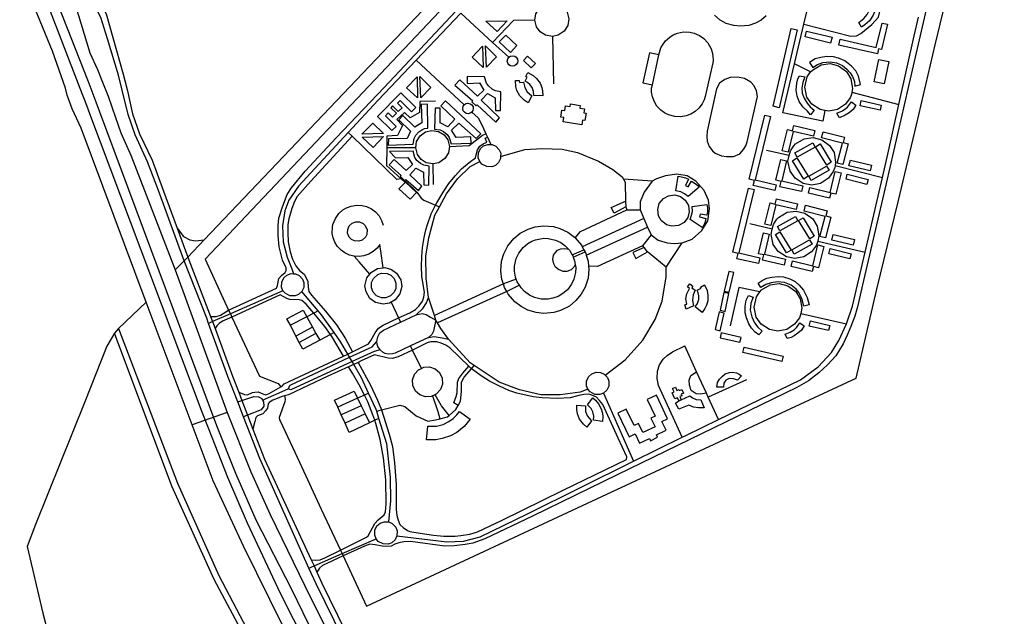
# Model space of a CAD drawing. Header units: millimetres. Extents: x 664923 to 767831, y 3118803 to 3207600.
# Tile 386 of 422: x 746028 to 748171, y 3145432 to 3146730. Entities that reach past the tile are written whole.
import ezdxf

# ---------------------------------------------------------------- set-up
doc = ezdxf.new("R2010")
doc.units = ezdxf.units.MM
for name, color, linetype in [('buildings', 5, 'Continuous'), ('parks', 8, 'Continuous'), ('roads_1', 1, 'Continuous'), ('roads_2', 2, 'Continuous'), ('roads_3', 3, 'Continuous')]:
    doc.layers.add(name, color=color, linetype=linetype)

msp = doc.modelspace()

# ---------------------------------------------------------------- linework, layer by layer
at = {"layer": 'buildings'}
for points in [[(747878.8, 3146804.14), (747885.59, 3146792.29), (747890.13, 3146779.09), (747891.71, 3146765.14), (747890.62, 3146752.12), (747885.35, 3146740.2), (747877.38, 3146727.57), (747867.63, 3146719.31), (747859.75, 3146714.05), (747853.87, 3146724.45), (747864.87, 3146732.5), (747872.52, 3146741.44), (747877.2, 3146751.82), (747878.79, 3146763.51), (747877.55, 3146776.52), (747873.88, 3146786.78), (747868.9, 3146796.01), (747878.8, 3146804.14)], [(747089.39, 3146728.05), (747067.12, 3146704.42), (747043, 3146726.91), (747089.39, 3146728.05)], [(747813.34, 3146687.54), (747892.24, 3146669.39), (747904.7, 3146722.88), (747916.64, 3146720.12), (747903.82, 3146665.05), (747897.13, 3146666.6), (747894.59, 3146655.64), (747810.42, 3146675.02), (747813.34, 3146687.54)], [(747667.7, 3146541.7), (747706.76, 3146711.41), (747720.08, 3146708.37), (747681.02, 3146538.66), (747667.7, 3146541.7)], [(747740.41, 3146705.37), (747795.91, 3146692.17), (747792.84, 3146679.41), (747737.34, 3146692.61), (747740.41, 3146705.37)], [(747036.69, 3146626.49), (747012.95, 3146648.66), (747035.58, 3146672.63), (747036.69, 3146626.49)], [(747043.88, 3146626.59), (747041.96, 3146673.09), (747065.84, 3146649.37), (747043.88, 3146626.59)], [(747398.78, 3146658.3), (747384.52, 3146593.1), (747405.02, 3146588.67), (747419.28, 3146653.87), (747398.78, 3146658.3)], [(747753.97, 3146626.03), (747763.95, 3146632.49), (747775.62, 3146636.96), (747792.14, 3146638.53), (747805.45, 3146636.63), (747818.44, 3146630.23), (747828.45, 3146622.56), (747835.46, 3146614.27), (747840.27, 3146606.61), (747844.61, 3146595.54), (747845.5, 3146585.77), (747857.61, 3146589.15), (747853.53, 3146607.3), (747847.96, 3146618.74), (747838.03, 3146629.01), (747824.11, 3146640.42), (747809.75, 3146646.65), (747798.88, 3146649.42), (747784.77, 3146650.48), (747771.29, 3146648.16), (747759.18, 3146644.91), (747747.16, 3146637.31), (747753.97, 3146626.03)], [(747898.06, 3146643.75), (747919.61, 3146639.19), (747909.25, 3146590.78), (747887.7, 3146595.34), (747898.06, 3146643.75)], [(747146.88, 3146565.19), (747146.27, 3146574.03), (747143.15, 3146582.92), (747138.3, 3146589.38), (747133.4, 3146593.64), (747128.11, 3146596.35), (747132.64, 3146605.29), (747129.88, 3146606.7), (747134.1, 3146615.64), (747145.64, 3146609.12), (747153.22, 3146602.09), (747160.55, 3146591.93), (747164.19, 3146582.95), (747165.82, 3146575.27), (747166.46, 3146564.87), (747146.88, 3146565.19)], [(746894.02, 3146559.98), (746870.29, 3146582.15), (746892.92, 3146606.12), (746894.02, 3146559.98)], [(746901.22, 3146560.08), (746899.28, 3146606.58), (746923.17, 3146582.86), (746901.22, 3146560.08)], [(746975.22, 3146587.93), (747014.16, 3146553.38), (747012.27, 3146551.72), (747021.79, 3146542.64), (747024.12, 3146544.89), (747064.45, 3146507.22), (747072.1, 3146516.67), (747032.78, 3146555.1), (747046.25, 3146569.52), (747063.17, 3146560.45), (747063.75, 3146532.77), (747074.41, 3146532.39), (747075.47, 3146573.51), (747063.44, 3146575.47), (747056.11, 3146579.29), (747048.57, 3146586.06), (747044.28, 3146592.45), (747040, 3146606.06), (747001.81, 3146606.58), (747002.11, 3146591.57), (747028.89, 3146592.56), (747038.54, 3146577.01), (747024.89, 3146564.06), (746986.38, 3146599.21), (746975.22, 3146587.93)], [(747134.43, 3146549.51), (747126.26, 3146554.76), (747116.31, 3146564.65), (747110.32, 3146575.87), (747108.05, 3146584.48), (747107.13, 3146598), (747115.52, 3146597.96), (747115.6, 3146593.9), (747124.49, 3146594.3), (747127.24, 3146583), (747132.88, 3146573.43), (747136.95, 3146569.36), (747142.8, 3146564.69), (747134.43, 3146549.51)], [(747749.17, 3146523.54), (747742.51, 3146530.93), (747732.27, 3146540.47), (747724.3, 3146552.04), (747720.07, 3146563.79), (747718.14, 3146577.02), (747719.21, 3146591.91), (747721.37, 3146601.38), (747724.78, 3146608.32), (747736.71, 3146605.6), (747732.59, 3146593.4), (747730.04, 3146581.93), (747730.81, 3146570.57), (747734.93, 3146559.51), (747742.16, 3146548.61), (747748.07, 3146540.54), (747756.85, 3146533.08), (747749.17, 3146523.54)], [(746838.45, 3146488.83), (746806.84, 3146519.76), (746857.49, 3146570.97), (746890.1, 3146539.05), (746881.13, 3146529.97), (746856.09, 3146554.47), (746850.24, 3146548.54), (746860.43, 3146538.58), (746852.27, 3146530.33), (746839.64, 3146542.7), (746835.73, 3146538.76), (746848.19, 3146526.57), (746839.69, 3146517.97), (746830.14, 3146527.33), (746824.09, 3146521.22), (746847.66, 3146498.15), (746838.45, 3146488.83)], [(747031.98, 3146481.54), (746954.75, 3146553.66), (746944.51, 3146542.91), (746975.19, 3146513.6), (746960.3, 3146496.81), (746943.19, 3146505.54), (746943.12, 3146537.78), (746932.46, 3146537.92), (746931.15, 3146492.21), (746943.22, 3146490.5), (746950.63, 3146486.83), (746958.32, 3146480.22), (746962.73, 3146473.92), (746967.29, 3146460.4), (747010.87, 3146461.56), (747010.29, 3146475.56), (746978.12, 3146474.11), (746968.15, 3146489.47), (746983.77, 3146505.24), (747021.98, 3146471.96), (747031.98, 3146481.54)], [(747806.66, 3146526.57), (747818.46, 3146531.72), (747829.51, 3146539.57), (747838.14, 3146551.73), (747847.6, 3146544.57), (747841.92, 3146534.93), (747833.18, 3146527.8), (747824.81, 3146522.46), (747811.94, 3146516.74), (747806.66, 3146526.57)], [(747859.59, 3146554.18), (747903.13, 3146544.3), (747900.55, 3146533.06), (747857.01, 3146542.94), (747859.59, 3146554.18)], [(746862.09, 3146521.91), (746853.1, 3146512.31), (746878.98, 3146487.75), (746871.57, 3146471.4), (746830.58, 3146470.74), (746829.98, 3146456.88), (746884.88, 3146459.35), (746886.68, 3146471.35), (746890.42, 3146478.69), (746897.11, 3146486.3), (746903.48, 3146490.64), (746909.09, 3146493.18), (746916.67, 3146494.21), (746915.89, 3146546.19), (746902.16, 3146545.85), (746903.38, 3146505.97), (746887.88, 3146496.14), (746862.09, 3146521.91)], [(747211.02, 3146507.8), (747212.45, 3146517.03), (747205.52, 3146518.09), (747207.87, 3146533.34), (747214.28, 3146532.36), (747215.92, 3146542.98), (747226.29, 3146541.4), (747227.15, 3146546.93), (747247.9, 3146543.76), (747246.97, 3146537.8), (747257.35, 3146536.21), (747256.04, 3146527.72), (747260.65, 3146527.02), (747258.15, 3146510.85), (747253.21, 3146511.6), (747251.67, 3146501.59), (747211.02, 3146507.8)], [(747671.32, 3146358.33), (747624.44, 3146369.13), (747627.07, 3146380.43), (747615.89, 3146383), (747649.64, 3146522.62), (747661.95, 3146519.79), (747628.57, 3146381.72), (747674.31, 3146371.18), (747671.32, 3146358.33)], [(746819.85, 3146482.91), (746773.11, 3146480.94), (746796.94, 3146504.72), (746819.85, 3146482.91)], [(747687.57, 3146444.9), (747698.88, 3146491.43), (747710.21, 3146488.71), (747712.91, 3146499.81), (747758.45, 3146488.87), (747755.48, 3146476.64), (747711.49, 3146487.22), (747700.46, 3146441.81), (747687.57, 3146444.9)], [(747776.3, 3146486.16), (747822.93, 3146474.34), (747820.05, 3146463.09), (747831.16, 3146460.27), (747819.58, 3146415.11), (747807.32, 3146418.21), (747818.52, 3146461.85), (747773.02, 3146473.39), (747776.3, 3146486.16)], [(746819.96, 3146475.74), (746797.68, 3146452.12), (746773.58, 3146474.6), (746819.96, 3146475.74)], [(746832.15, 3146414.43), (746858.39, 3146391.26), (746856.5, 3146389.6), (746866.01, 3146380.52), (746868.34, 3146382.79), (746895.95, 3146358.17), (746903.59, 3146367.61), (746877.01, 3146392.98), (746890.48, 3146407.4), (746907.39, 3146398.33), (746907.97, 3146370.66), (746918.65, 3146370.29), (746919.71, 3146411.4), (746907.67, 3146413.36), (746900.34, 3146417.18), (746892.8, 3146423.95), (746888.52, 3146430.34), (746884.23, 3146443.94), (746832.86, 3146443.46), (746846.34, 3146429.46), (746873.11, 3146430.46), (746882.77, 3146414.9), (746869.12, 3146401.94), (746843.3, 3146425.71), (746832.15, 3146414.43)], [(747714.8, 3146440.39), (747753.85, 3146462.22), (747759, 3146453.12), (747719.95, 3146431.29), (747714.8, 3146440.39)], [(747769.99, 3146459.72), (747794.37, 3146419.91), (747784.59, 3146413.98), (747760.22, 3146453.79), (747769.99, 3146459.72)], [(747729.41, 3146356.04), (747682.53, 3146366.84), (747685.16, 3146378.14), (747673.98, 3146380.71), (747684.56, 3146426.12), (747696.87, 3146423.28), (747686.66, 3146379.42), (747732.4, 3146368.88), (747729.41, 3146356.04)], [(747719.61, 3146429.26), (747743.98, 3146389.45), (747734.2, 3146383.54), (747709.83, 3146423.33), (747719.61, 3146429.26)], [(747835.76, 3146424.86), (747881.61, 3146413.99), (747878.65, 3146401.68), (747832.8, 3146412.56), (747835.76, 3146424.86)], [(747745.48, 3146389.39), (747784.2, 3146411.81), (747789.47, 3146402.8), (747750.76, 3146380.37), (747745.48, 3146389.39)], [(747456.27, 3146357.84), (747460.94, 3146389.45), (747468.36, 3146388.43), (747477, 3146385.96), (747483.28, 3146383), (747477.05, 3146369.76), (747482.6, 3146366.5), (747490.18, 3146379.02), (747497.98, 3146373.88), (747503.7, 3146369.29), (747506.59, 3146365.67), (747482.74, 3146345.59), (747474.62, 3146351.16), (747467.28, 3146355.27), (747456.27, 3146357.84)], [(747815.87, 3146396.72), (747804.51, 3146350.2), (747793.18, 3146352.93), (747790.47, 3146341.84), (747744.95, 3146352.84), (747747.93, 3146365.05), (747791.91, 3146354.43), (747803, 3146399.83), (747815.87, 3146396.72)], [(747829.07, 3146394.03), (747874.54, 3146382.8), (747871.78, 3146371.74), (747826.3, 3146382.98), (747829.07, 3146394.03)], [(747635.75, 3146199.34), (747588.87, 3146210.13), (747591.5, 3146221.44), (747580.32, 3146224.01), (747614.06, 3146363.64), (747626.38, 3146360.79), (747592.99, 3146222.72), (747638.73, 3146212.19), (747635.75, 3146199.34)], [(747483.57, 3146325.93), (747485.31, 3146312.03), (747481.91, 3146299.75), (747473.88, 3146289.22), (747462.13, 3146282.4), (747447.39, 3146280.74), (747435.81, 3146284.04), (747423.94, 3146293.56), (747418.37, 3146303.73), (747416.58, 3146316.94), (747420.03, 3146329.91), (747429.17, 3146341.36), (747439.83, 3146347.26), (747453.58, 3146349.01), (747466.14, 3146345.6), (747476.7, 3146337.62), (747483.57, 3146325.93)], [(747649.68, 3146285.18), (747660.98, 3146331.72), (747672.31, 3146329), (747675.01, 3146340.09), (747720.55, 3146329.16), (747717.59, 3146316.93), (747673.59, 3146327.49), (747662.57, 3146282.09), (747649.68, 3146285.18)], [(747491.83, 3146323.94), (747523.67, 3146328.2), (747524.73, 3146320.83), (747524.72, 3146311.88), (747523.6, 3146305.06), (747509.08, 3146307.37), (747507.46, 3146301.16), (747521.65, 3146297.37), (747518.84, 3146288.48), (747515.98, 3146281.75), (747513.28, 3146277.99), (747487.29, 3146295.25), (747490.44, 3146304.54), (747492.39, 3146312.7), (747491.83, 3146323.94)], [(747738.4, 3146326.44), (747785.03, 3146314.61), (747782.15, 3146303.37), (747793.27, 3146300.55), (747781.69, 3146255.38), (747769.44, 3146258.5), (747780.63, 3146302.12), (747735.13, 3146313.66), (747738.4, 3146326.44)], [(747677.55, 3146279.97), (747716.61, 3146301.8), (747721.74, 3146292.7), (747682.69, 3146270.88), (747677.55, 3146279.97)], [(747732.74, 3146299.3), (747757.12, 3146259.49), (747747.34, 3146253.56), (747722.96, 3146293.37), (747732.74, 3146299.3)], [(746784.2, 3146272.88), (746783.58, 3146263.08), (746780.56, 3146256.96), (746773.53, 3146250.68), (746766.67, 3146248.28), (746756.82, 3146248.89), (746750.68, 3146251.89), (746745.51, 3146257.08), (746741.94, 3146265.7), (746742.17, 3146274), (746745.59, 3146281.61), (746751.67, 3146287.34), (746759.48, 3146290.31), (746767.72, 3146290.11), (746775.46, 3146286.69), (746779.86, 3146282.54), (746784.2, 3146272.88)], [(747691.51, 3146196.31), (747644.63, 3146207.11), (747647.27, 3146218.41), (747636.09, 3146220.98), (747646.66, 3146266.39), (747658.98, 3146263.56), (747648.76, 3146219.7), (747694.51, 3146209.16), (747691.51, 3146196.31)], [(747682.36, 3146268.85), (747706.73, 3146229.04), (747696.95, 3146223.12), (747672.58, 3146262.92), (747682.36, 3146268.85)], [(747708.13, 3146229.31), (747747.18, 3146251.14), (747752.33, 3146242.03), (747713.27, 3146220.21), (747708.13, 3146229.31)], [(747798.71, 3146262.87), (747844.55, 3146251.99), (747841.6, 3146239.68), (747795.75, 3146250.55), (747798.71, 3146262.87)], [(747777.98, 3146237), (747766.62, 3146190.47), (747755.29, 3146193.22), (747752.59, 3146182.11), (747707.05, 3146193.11), (747710.04, 3146205.33), (747754.02, 3146194.71), (747765.1, 3146240.11), (747777.98, 3146237)], [(747792.01, 3146232.03), (747837.48, 3146220.79), (747834.73, 3146209.73), (747789.26, 3146220.98), (747792.01, 3146232.03)], [(746847.12, 3146156.64), (746846.69, 3146144.85), (746842.79, 3146136.41), (746835.35, 3146129.16), (746825.35, 3146125.16), (746815.86, 3146125.09), (746805.03, 3146129.47), (746797.45, 3146137.31), (746793.72, 3146146.82), (746794.04, 3146158.09), (746798.06, 3146167.03), (746807.35, 3146175.4), (746815.5, 3146178.29), (746827.78, 3146177.74), (746835.82, 3146173.98), (746842.88, 3146166.92), (746847.12, 3146156.64)], [(747572.05, 3146137.11), (747582.03, 3146179.81), (747571.26, 3146182.3), (747561.28, 3146139.6), (747572.05, 3146137.11)], [(747717.83, 3146143.99), (747706.69, 3146152.71), (747692.85, 3146158.49), (747677.39, 3146159.65), (747663.22, 3146157.89), (747651.76, 3146153.67), (747640.91, 3146147.14), (747635.39, 3146157.07), (747643.55, 3146162.67), (747653.74, 3146167.41), (747664.95, 3146170.28), (747678.68, 3146171.04), (747690.35, 3146170.53), (747703.91, 3146166.23), (747715.58, 3146160.36), (747724.47, 3146152.71), (747733.95, 3146142.01), (747741.67, 3146125.71), (747746.25, 3146109.61), (747734.28, 3146106.51), (747730.1, 3146123.29), (747723.94, 3146136.22), (747717.83, 3146143.99)], [(747478.68, 3146100.3), (747475.39, 3146109.4), (747479.88, 3146110.97), (747478.03, 3146123.11), (747479.85, 3146133.53), (747485.99, 3146145.61), (747481.67, 3146148.73), (747486.61, 3146155.31), (747493.23, 3146150.23), (747490.82, 3146146.95), (747498.13, 3146141.89), (747493.42, 3146131.26), (747492.05, 3146120.24), (747492.79, 3146114.55), (747494.59, 3146107.3), (747478.68, 3146100.3)], [(747498.13, 3146105.23), (747503.05, 3146112.62), (747506, 3146121.57), (747506.1, 3146129.63), (747504.81, 3146135.99), (747502.25, 3146141.34), (747511.32, 3146145.71), (747509.99, 3146148.48), (747518.78, 3146153.04), (747523.97, 3146140.88), (747525.7, 3146130.72), (747525.33, 3146118.21), (747522.73, 3146108.88), (747519.34, 3146101.8), (747513.49, 3146093.15), (747498.13, 3146105.23)], [(747563.23, 3146095.57), (747571.52, 3146134.42), (747560.77, 3146136.9), (747552.48, 3146098.06), (747563.23, 3146095.57)], [(747636.29, 3146044.31), (747628.49, 3146050.4), (747620.94, 3146058.68), (747614.85, 3146068.48), (747610.06, 3146081.31), (747607.09, 3146092.54), (747607.2, 3146106.69), (747609.4, 3146119.53), (747614.1, 3146130.25), (747624.43, 3146126.52), (747619.38, 3146113.35), (747617.92, 3146098.48), (747621.37, 3146083.45), (747627.26, 3146070.51), (747634.71, 3146060.87), (747644.19, 3146052.5), (747636.29, 3146044.31)], [(747552.23, 3146053.29), (747561.34, 3146091.75), (747550.59, 3146094.24), (747541.47, 3146055.78), (747552.23, 3146053.29)], [(747693.94, 3146045.65), (747704.51, 3146049.95), (747713.29, 3146055.32), (747719.6, 3146061.03), (747725.97, 3146070.28), (747735.27, 3146063.81), (747729.57, 3146054.97), (747721.79, 3146047.88), (747713.84, 3146042.12), (747706.71, 3146038.88), (747698.51, 3146036.22), (747693.94, 3146045.65)], [(747748.94, 3146074.83), (747791.11, 3146065.08), (747788.49, 3146053.85), (747746.31, 3146063.6), (747748.94, 3146074.83)], [(747597.9, 3146038.85), (747554.96, 3146048.67), (747552.48, 3146037.96), (747595.42, 3146028.15), (747597.9, 3146038.85)], [(747604.5, 3146017.55), (747689.52, 3145997.91), (747686.82, 3145986.35), (747601.8, 3146005.99), (747604.5, 3146017.55)], [(747545.23, 3145930.33), (747546.85, 3145940.65), (747550.85, 3145948.16), (747557.29, 3145954.63), (747563.57, 3145959.48), (747572.61, 3145962.17), (747578.4, 3145962.97), (747587.71, 3145962.01), (747593.76, 3145959.06), (747599.26, 3145955.14), (747589.98, 3145945.61), (747581.88, 3145949), (747572.01, 3145949.27), (747564.64, 3145945.75), (747560.33, 3145939.31), (747559.54, 3145930.92), (747545.23, 3145930.33)], [(747462.9, 3145900.52), (747459.75, 3145907.63), (747453.98, 3145905.09), (747448.05, 3145918.44), (747452.46, 3145920.37), (747449.14, 3145927.87), (747455.01, 3145930.45), (747458.28, 3145923.08), (747463.41, 3145925.33), (747464.19, 3145923.57), (747468.94, 3145925.65), (747472.52, 3145917.57), (747467.73, 3145915.47), (747469.26, 3145912.04), (747464.74, 3145910.05), (747467.98, 3145902.75), (747462.9, 3145900.52)], [(747330.04, 3145874.31), (747354.46, 3145822.7), (747367.64, 3145828.87), (747377.19, 3145808.68), (747398.5, 3145818.66), (747400.67, 3145814.1), (747416.35, 3145821.44), (747413.67, 3145827.1), (747434.72, 3145836.96), (747425.65, 3145856.13), (747437.96, 3145861.89), (747413.82, 3145912.91), (747393.71, 3145903.49), (747410.75, 3145867.48), (747401.88, 3145863.32), (747410.84, 3145844.37), (747384.08, 3145831.83), (747374.79, 3145851.46), (747365.33, 3145847.02), (747348.36, 3145882.89), (747330.04, 3145874.31)], [(747467.98, 3145902.75), (747486.49, 3145911.66), (747492.1, 3145907.38), (747500.33, 3145903.85), (747510.34, 3145903.05), (747518.07, 3145885.38), (747505.7, 3145885.64), (747494.64, 3145886.98), (747484.02, 3145891.73), (747462.91, 3145882.39), (747455.01, 3145895.83), (747462.9, 3145900.52), (747467.98, 3145902.75)], [(747262.39, 3145843.57), (747254.98, 3145849.83), (747246.41, 3145860.93), (747241.94, 3145872.83), (747240.8, 3145881.66), (747240.8, 3145891.61), (747259.31, 3145889.85), (747259.64, 3145877.7), (747263.98, 3145867.49), (747267.48, 3145862.92), (747272.68, 3145857.53), (747262.39, 3145843.57)], [(747276.86, 3145858.76), (747277.42, 3145867.6), (747275.49, 3145876.82), (747271.53, 3145883.85), (747267.22, 3145888.72), (747263.53, 3145892.11), (747275.19, 3145907.35), (747281.37, 3145902.47), (747287.97, 3145894.52), (747293.92, 3145883.5), (747296.35, 3145874.12), (747296.96, 3145866.3), (747296.23, 3145855.91), (747276.86, 3145858.76)], [(746916.27, 3145845.45), (746935.13, 3145845.84), (746949.69, 3145849.55), (746962.14, 3145856.08), (746971.31, 3145862.39), (746979.36, 3145870.18), (746985.49, 3145877.66), (747008.95, 3145860.99), (746995.48, 3145844.65), (746979.33, 3145832.21), (746966.08, 3145824.85), (746947.88, 3145818.63), (746933.98, 3145816.15), (746913.73, 3145816.27), (746916.27, 3145845.45)]]:
    msp.add_lwpolyline(points, close=True, dxfattribs=at)
at = {"layer": 'parks'}
msp.add_lwpolyline([(747652.93, 3146738.56), (747641.39, 3146729.24), (747629.35, 3146722.64), (747615.06, 3146717.9), (747596.09, 3146715.87), (747582, 3146717.3), (747565.86, 3146722.21), (747552.63, 3146729.36), (747540, 3146739.85)], dxfattribs=at)
for points in [[(747442.68, 3146692.33), (747450.6, 3146697.24), (747459.99, 3146701.11), (747472.9, 3146703.65), (747486.81, 3146703.19), (747495.78, 3146701.12), (747507.22, 3146696.16), (747517.34, 3146688.94), (747525.64, 3146679.9), (747532.89, 3146667), (747535.39, 3146659.41), (747536.85, 3146651.46), (747537.13, 3146641.44), (747536.58, 3146636.18), (747520.11, 3146563.32), (747517.71, 3146555.91), (747513.46, 3146547.34), (747506.28, 3146537.78), (747498, 3146530.33), (747488.92, 3146524.78), (747478.7, 3146520.86), (747467.18, 3146518.81), (747454.02, 3146519.25), (747440.12, 3146523.01), (747431.24, 3146527.52), (747423.51, 3146533.21), (747414.96, 3146542.4), (747409.55, 3146551.14), (747405.28, 3146562.25), (747403.45, 3146572.53), (747403.31, 3146580.93), (747405.02, 3146588.67), (747419.28, 3146653.87), (747420.28, 3146658.94), (747423.66, 3146668.77), (747426.92, 3146675.04), (747433.94, 3146684.47), (747442.68, 3146692.33)], [(747085.99, 3146696.64), (747110.11, 3146673.92), (747096.06, 3146659.14), (747071.93, 3146681.88), (747085.99, 3146696.64)], [(747124.42, 3146641.67), (747133.58, 3146651.21), (747150.45, 3146635.19), (747141.29, 3146625.65), (747124.42, 3146641.67)], [(747524.39, 3146487.57), (747523.47, 3146476.19), (747524.08, 3146465.62), (747528.57, 3146454.17), (747535.73, 3146444.69), (747541.84, 3146439.43), (747555.11, 3146434.32), (747566.37, 3146432.25), (747581.64, 3146432.57), (747595.45, 3146438.64), (747603.38, 3146447.84), (747608.62, 3146456.04), (747611.55, 3146464.18), (747633.65, 3146563.37), (747631.46, 3146575.26), (747626.39, 3146586.12), (747619.45, 3146594.45), (747605.16, 3146602.61), (747590.02, 3146604.79), (747574.56, 3146604.08), (747562.46, 3146599.79), (747551.01, 3146592.43), (747544.9, 3146579.59), (747524.39, 3146487.57)], [(746867.68, 3146376.82), (746891.8, 3146354.09), (746877.75, 3146339.33), (746853.62, 3146362.05), (746867.68, 3146376.82)]]:
    msp.add_lwpolyline(points, close=True, dxfattribs=at)
at = {"layer": 'roads_1'}
for points in [[(746160.43, 3146580.17), (746054.44, 3146856.27), (745991.74, 3146992.45), (745819.62, 3147325.85), (745712.04, 3147522.28), (745645.74, 3147647.52)], [(745661.33, 3147657.45), (745834.08, 3147335.05), (745953.81, 3147113.91), (746051.15, 3146916.97), (746175.72, 3146599.58), (746180.78, 3146586.2)], [(746174.29, 3146543.43), (746160.43, 3146580.17)], [(746180.78, 3146586.2), (746193.99, 3146551.18)], [(746193.99, 3146551.18), (746201.31, 3146531.8), (746442.91, 3145884.36)], [(746425.48, 3145876.44), (746180.9, 3146525.25), (746174.29, 3146543.43)], [(746439.19, 3145841.55), (746425.48, 3145876.44)], [(746442.91, 3145884.36), (746456.73, 3145847.36)], [(746456.73, 3145847.36), (746498.01, 3145743.28), (746542.6, 3145641.54), (746619.83, 3145490.99), (746782.61, 3145156.68), (747349.3, 3144030.69), (747474.36, 3143778.94)], [(747456.11, 3143769.18), (747330.92, 3144011.7), (746764.71, 3145147.62), (746595.61, 3145481.66), (746524.37, 3145634.53), (746481.4, 3145734.15), (746439.19, 3145841.55)]]:
    msp.add_lwpolyline(points, dxfattribs=at)
at = {"layer": 'roads_2'}
for points in [[(744427.84, 3149779.17), (744550.52, 3149593.77), (744635.41, 3149472.8), (744773.49, 3149287.73), (744916.39, 3149090.56), (744956.56, 3149030.37), (745046.69, 3148876.03), (745181.01, 3148628.14), (745458.94, 3148112.37), (745688.8, 3147679.49), (745756.35, 3147552.29), (745846.67, 3147381.17), (745943.06, 3147199.18), (746083.34, 3146924.67), (746148.87, 3146763.09), (746180.75, 3146658.31), (746198.07, 3146621.52), (746209, 3146594.52)], [(746132.13, 3146566), (746128.07, 3146581.54), (746099.58, 3146661.7), (746003.8, 3146895.46), (745930.18, 3147053.28), (745847.52, 3147210.47), (745775.19, 3147342.14), (745675.62, 3147524.03), (745616.06, 3147639.34), (745383.64, 3148072.56), (745105.94, 3148592.57), (744949.21, 3148881.14), (744876.61, 3149001.66), (744827.37, 3149077.01), (744732.89, 3149204.06), (744567.05, 3149425.86), (744465.52, 3149555.55), (744425.82, 3149610.86), (744392.99, 3149638.78), (744361.54, 3149651.36), (744331.42, 3149658.29)], [(746243.48, 3146609.51), (746219.73, 3146688.3), (746205.02, 3146734.77), (746199.51, 3146746.23), (746120.86, 3146910.25), (746061.9, 3147038.31), (745919.51, 3147309.42), (745713.3, 3147692.98), (745659.42, 3147791.97), (745499.34, 3148093.28), (745120.7, 3148813.26), (744840.17, 3149327.78), (744829.64, 3149343.98), (744821.88, 3149354.17), (744808.27, 3149365.35)], [(744836.38, 3149376.04), (744836.59, 3149360.96), (744840.76, 3149348.87), (744849.23, 3149333.8), (745127.2, 3148816.15), (745507.65, 3148098.01), (745670.98, 3147796.96), (745699.61, 3147743.27), (745720.23, 3147704.58), (745726.76, 3147692.34), (745745.04, 3147658.06), (745928.7, 3147313.57), (746069.57, 3147042.68), (746128.51, 3146913.02), (746150.45, 3146870.66), (746210.16, 3146755.33), (746216.75, 3146742.62), (746230.8, 3146691.38), (746253.41, 3146611.32)], [(746366.78, 3146185.55), (746386.38, 3146205.56), (746394.02, 3146213.77), (746429.66, 3146251.25), (746976.44, 3146826.37), (747071.76, 3146926.31), (747429.21, 3147325.13), (747729.14, 3147659.8), (747905.41, 3147852.72), (748013.75, 3147971.3), (748032.42, 3147982.86), (748068.83, 3147992.73), (748092.66, 3147990.56), (748109.09, 3147988.58), (748174.06, 3147960.57)], [(746209, 3146594.52), (746221.14, 3146563.78)], [(746251.38, 3146576.7), (746243.48, 3146609.51)], [(746253.41, 3146611.32), (746262.14, 3146578.12)], [(747604.33, 3143609.1), (747003.43, 3144823.05), (746809.74, 3145225.08), (746673.27, 3145502.34), (746657.83, 3145536.88), (746551.07, 3145775.64), (746515.64, 3145866.32), (746503.07, 3145898.51), (746481.4, 3145953.96), (746439.62, 3146068.98), (746435.4, 3146080.61), (746386.38, 3146205.56), (746330.49, 3146358.36), (746306.42, 3146420.66), (746279.96, 3146479.45), (746264.49, 3146524.27), (746251.38, 3146576.7)], [(746262.14, 3146578.12), (746274.26, 3146525.37), (746289.38, 3146481.8), (746316.4, 3146424.72), (746341.74, 3146356.9), (746371.15, 3146276.35), (746394.02, 3146213.77), (746443.33, 3146084.47), (746447.93, 3146073.32), (746453.57, 3146057.99), (746491.52, 3145954.62), (746504.96, 3145919.71), (746511.86, 3145901.78), (746524.23, 3145869.66), (746535.9, 3145839.34), (746561.19, 3145773.69), (746662.9, 3145554.49), (746668.85, 3145541.68), (746675.03, 3145528.36), (746686.14, 3145504.41), (746821.15, 3145227.24), (747017.41, 3144826.84), (747525.92, 3143797.19)], [(746142.91, 3146536.35), (746132.13, 3146566)], [(746221.14, 3146563.78), (746237.11, 3146517.74), (746248.34, 3146484.31), (746270.35, 3146435.26), (746366.78, 3146185.55), (746480.16, 3145875.16), (746531.44, 3145746.22), (746573.56, 3145653.63), (746648.72, 3145498.54), (746813.14, 3145168.31), (747019.74, 3144754.55), (747185.82, 3144423.88), (747324.88, 3144143.89), (747433.92, 3143927.64), (747504.28, 3143786.42)], [(747078.58, 3144452.19), (746931.12, 3144747.16), (746791.88, 3145022.38), (746686.87, 3145240.01), (746572.77, 3145468.34), (746515.23, 3145584.48), (746449.59, 3145726.83), (746403.94, 3145848.65), (746304, 3146115.34), (746162.01, 3146494.26), (746142.91, 3146536.35)], [(746371.15, 3146276.35), (746385.06, 3146258.75), (746398.36, 3146251.13), (746411.36, 3146249.29), (746429.66, 3146251.25)], [(746304, 3146115.34), (746243.42, 3146058.15), (746235.08, 3146048.4)], [(746243.42, 3146058.15), (746371.69, 3145721.35), (746462.06, 3145520.53), (746529.79, 3145390.64), (746641.31, 3145165.96), (746817.81, 3144811.27), (746975.57, 3144494.67)], [(746898.4, 3144508.97), (746914.77, 3144534.37), (746925.22, 3144556.75), (746925.4, 3144569.42), (746808.82, 3144806), (746632.79, 3145160.35), (746520.85, 3145383.22), (746451.94, 3145512.16), (746359.19, 3145715.26), (746235.08, 3146048.4)], [(746480.16, 3145875.16), (746403.94, 3145848.65)]]:
    msp.add_lwpolyline(points, dxfattribs=at)
at = {"layer": 'roads_3'}
for points in [[(746604.79, 3145911.78), (746605.78, 3145904.44), (746605.61, 3145898.76), (746593.26, 3145864.92), (746593.95, 3145859.35), (746595.96, 3145855.64), (746636.99, 3145767.11), (746684.59, 3145664.96), (746726.22, 3145576.02), (746730.07, 3145568.38), (746732.5, 3145563.55), (746782.91, 3145454.36), (747114.2, 3145608.84), (747625.09, 3145846.32), (747848.65, 3145950.51), (747893.33, 3146143.69), (747939.81, 3146334.02), (747979.43, 3146501.13), (748020.45, 3146675.17), (748064.75, 3146858.72)], [(747780.23, 3146532.82), (747775.53, 3146509.45), (747689.16, 3146527.69), (747714.23, 3146634.39), (747734.52, 3146720.76), (747766.13, 3146852.59)], [(747734.52, 3146720.76), (747837.14, 3146694.7), (747849.03, 3146695.13), (747858.29, 3146700.35), (747882.78, 3146719.56), (747896.67, 3146735.97), (747901.44, 3146753.77), (747902.65, 3146771.69), (747898.03, 3146793.81), (747890.42, 3146807.61), (747880.9, 3146818.82), (747848.86, 3146828.76), (747766.13, 3146852.59)], [(748015.86, 3146819.48), (747961.34, 3146582.65), (747913.47, 3146373.99), (747864.57, 3146162.85), (747850.99, 3146105.68), (747845.41, 3146085.15), (747837.13, 3146062.52), (747828.63, 3146043.84), (747820.13, 3146025.15), (747803.99, 3145999.09), (747785.81, 3145978.97), (747767.29, 3145961.98), (747744.82, 3145944.09), (747719.13, 3145929.95), (747512.09, 3145828.98), (747328.33, 3145739.8), (747143.91, 3145649.52), (747040.29, 3145600.39), (747014.22, 3145591), (746997.86, 3145588.21), (746973.71, 3145585.38), (746953.34, 3145584.69), (746879, 3145594.43), (746864.09, 3145594.12), (746853.32, 3145591.99), (746844.77, 3145588.67), (746836.65, 3145584.7), (746826.83, 3145583.67), (746817.09, 3145584.7), (746801.99, 3145587.37), (746790.06, 3145588.75), (746778.92, 3145584.85), (746732.5, 3145563.55), (746687.19, 3145542.78), (746680.75, 3145536.93), (746675.03, 3145528.36)], [(746992.52, 3146802.61), (746699.11, 3146491.56), (746432.28, 3146209.27), (746483.1, 3146097.89), (746486.94, 3146090.42), (746490.37, 3146083), (746549.99, 3145954.26), (746591.18, 3145938.81), (746596.39, 3145931)], [(746443.33, 3146084.47), (746455.76, 3146084.45), (746465.42, 3146087.11), (746483.1, 3146097.89), (746587.16, 3146146.26), (746589.1, 3146151.47), (746592.61, 3146166.79), (746598.47, 3146173.84), (746605.73, 3146180.39), (746608.24, 3146184.39), (746608.12, 3146190.11), (746600.39, 3146206.69), (746593.35, 3146236.07), (746591.18, 3146260.78), (746590.74, 3146282.14), (746592.6, 3146298.11), (746600.14, 3146323.3), (746610.12, 3146349.64), (746620.2, 3146364.67), (746649.41, 3146400.26), (746717.25, 3146472.85), (746821.49, 3146582.81), (747010.81, 3146785.16)], [(747213.2, 3146705.54), (747200.23, 3146696.62), (747187.61, 3146693.91), (747172.74, 3146696.46), (747161.24, 3146703.7), (747153.21, 3146714.52), (747149.56, 3146729.16), (747151.68, 3146742.8), (747159.4, 3146755.39), (747171.08, 3146763.76), (747184.99, 3146767.03), (747199.26, 3146764.71), (747211.36, 3146757.25), (747219.42, 3146746.36), (747223.04, 3146731.78), (747220.79, 3146717.78), (747213.2, 3146705.54)], [(746988.12, 3146744.54), (746890.86, 3146642.09), (746807.67, 3146554.45), (746743.35, 3146485.09), (746634.89, 3146368.13), (746614, 3146337.65), (746605.56, 3146314.12), (746600.08, 3146281.75), (746601.66, 3146246.47), (746610.73, 3146213.56), (746620.77, 3146188.18), (746624.29, 3146177.37)], [(747092.55, 3146648.36), (747057.37, 3146680.75), (746988.12, 3146744.54)], [(746849.39, 3145607.21), (746957.77, 3145593.97), (746994.37, 3145595.57), (747030.23, 3145604.94), (747133.46, 3145655.22), (747364.08, 3145769.25), (747470.03, 3145821.64), (747477.66, 3145825.42), (747549.09, 3145860.1), (747727.28, 3145946.63), (747765.54, 3145974.69), (747794.52, 3146005.89), (747811.04, 3146031.82), (747827.4, 3146068.27), (747840.76, 3146106.99), (747867.98, 3146224.07), (747905.83, 3146386.87), (747916.13, 3146431.17), (747941.55, 3146545.84), (747974.6, 3146694.92), (747984.02, 3146735.6)], [(747149.56, 3146729.16), (747102.59, 3146728.48), (747057.37, 3146680.75)], [(747187.61, 3146693.91), (747190.08, 3146590.7)], [(746995.73, 3146545.07), (746890.86, 3146642.09)], [(747108.82, 3146648.56), (747111.71, 3146643.96), (747112.29, 3146640.52), (747111.43, 3146636.03), (747109.02, 3146632.38), (747105.11, 3146629.77), (747100.93, 3146628.93), (747096.61, 3146629.7), (747092.75, 3146632.17), (747090.37, 3146635.49), (747089.28, 3146640.22), (747090.37, 3146645.23), (747092.55, 3146648.36), (747096.32, 3146650.92), (747100.64, 3146651.82), (747105.62, 3146650.76), (747108.82, 3146648.56)], [(747749.3, 3146616.68), (747714.23, 3146634.39)], [(747840.54, 3146580.76), (747839.2, 3146572.19), (747838.75, 3146569.34), (747835.36, 3146560.36), (747825.02, 3146546.07), (747807.86, 3146534.94), (747788.71, 3146531.28), (747780.23, 3146532.82), (747770.12, 3146534.67), (747752.12, 3146546.2), (747741.25, 3146561.79), (747736.71, 3146583.43), (747741.96, 3146605.57), (747749.3, 3146616.68), (747753.24, 3146620.74), (747771.99, 3146631.89), (747791.68, 3146634.54), (747810.22, 3146629.96), (747827.44, 3146617.33), (747837.05, 3146601.71), (747840.54, 3146580.76)], [(747839.2, 3146572.19), (747941.55, 3146545.84)], [(746933.42, 3146552.69), (746899.19, 3146552.25), (746898.43, 3146527.91), (746877.84, 3146516.76), (746865.72, 3146528.19), (746848.99, 3146513.1), (746861.29, 3146499.73), (746850.7, 3146477.96), (746827.24, 3146477.05), (746826.95, 3146451.04), (746826.9, 3146413.08), (746858.54, 3146383.99), (746849.23, 3146382.31)], [(747012, 3146545.28), (747014.9, 3146540.67), (747015.47, 3146537.22), (747014.62, 3146532.75), (747012.21, 3146529.09), (747008.3, 3146526.47), (747004.12, 3146525.63), (746999.8, 3146526.42), (746995.93, 3146528.89), (746993.56, 3146532.21), (746992.46, 3146536.93), (746993.55, 3146541.94), (746995.73, 3146545.07), (746999.51, 3146547.64), (747003.83, 3146548.52), (747008.81, 3146547.48), (747012, 3146545.28)], [(747012.21, 3146529.09), (747026.23, 3146517), (747035.12, 3146498.3), (747042.57, 3146482.07), (747046.16, 3146474.23), (747053.37, 3146458.52)], [(746953.68, 3146427.92), (746940.71, 3146419), (746928.08, 3146416.3), (746913.22, 3146418.85), (746901.71, 3146426.08), (746893.68, 3146436.91), (746890.02, 3146451.55), (746892.16, 3146465.19), (746899.86, 3146477.78), (746911.56, 3146486.16), (746925.47, 3146489.42), (746939.74, 3146487.09), (746951.84, 3146479.63), (746959.89, 3146468.75), (746963.52, 3146454.17), (746961.26, 3146440.17), (746953.68, 3146427.92)], [(746504.96, 3145919.71), (746517.7, 3145914.96), (746524.11, 3145913.94), (746534.75, 3145918.63), (746539.79, 3145919.97), (746547.03, 3145920.25), (746557.51, 3145916.11), (746563.85, 3145913.79), (746571.32, 3145916.68), (746596.39, 3145931), (746598.76, 3145932.36), (746603.98, 3145937.63), (746732.93, 3145998.27), (746742.26, 3146002.66), (746752.94, 3146007.68), (746761.55, 3146011.73), (746787.69, 3146024.52), (746792.73, 3146031.84), (746801.54, 3146048.9), (746808.98, 3146059.26), (746819.11, 3146065.73), (746852.76, 3146081.1), (746877.5, 3146092.4), (746889.67, 3146099.32), (746896.9, 3146106.69), (746904.74, 3146117.88), (746908.11, 3146126.66), (746909.12, 3146137.16), (746903.34, 3146171.73), (746902.73, 3146194.04), (746903.54, 3146214.33), (746905.17, 3146234.5), (746908.55, 3146255.94), (746912.43, 3146272.9), (746915.47, 3146284.66), (746923.88, 3146307.56), (746933.45, 3146326.54), (746936.23, 3146332.05), (746951.43, 3146356.99), (746962.15, 3146374.1), (746975.76, 3146390.71), (746989.4, 3146405.69), (747006.21, 3146419.51), (747019.94, 3146429.73), (747021.59, 3146436.3), (747024.65, 3146447.12), (747029.41, 3146454.7), (747037.09, 3146459.9), (747044.68, 3146463.6), (747041.34, 3146472.49), (747046.16, 3146474.23)], [(746752.05, 3146476.66), (746661.84, 3146378.93), (746632.04, 3146345.37), (746626.12, 3146334.5), (746620.7, 3146319.01), (746614.19, 3146296.55), (746611.57, 3146284.25), (746612.09, 3146266.17), (746612.77, 3146246.72), (746616.78, 3146225.17), (746621.9, 3146209.08), (746629.05, 3146194.4), (746637.47, 3146184.1), (746647.33, 3146176.82), (746652.02, 3146168.48), (746655.2, 3146160.52), (746656.28, 3146148.43), (746657.56, 3146138.93), (746663.07, 3146130.47), (746694.03, 3146095.87), (746717.91, 3146065.9), (746736.7, 3146037.44), (746752.94, 3146007.68)], [(746743.35, 3146485.09), (746752.05, 3146476.66), (746849.23, 3146382.31)], [(746963.52, 3146454.17), (747006.45, 3146456.2), (747035.74, 3146479.2), (747042.57, 3146482.07)], [(747803.8, 3146419.92), (747802.7, 3146412.9), (747802.01, 3146408.5), (747798.62, 3146399.52), (747788.27, 3146385.23), (747771.11, 3146374.1), (747751.97, 3146370.44), (747733.38, 3146373.83), (747715.37, 3146385.36), (747704.51, 3146400.95), (747699.96, 3146422.59), (747702.8, 3146434.56), (747705.2, 3146444.74), (747712.56, 3146455.84), (747716.49, 3146459.9), (747735.25, 3146471.05), (747754.94, 3146473.69), (747773.48, 3146469.12), (747790.7, 3146456.48), (747800.31, 3146440.88), (747803.8, 3146419.92)], [(746890.02, 3146451.55), (746826.95, 3146451.04)], [(747071.98, 3146447.06), (747074.96, 3146439.46), (747074.82, 3146432.74), (747074.72, 3146428.35), (747070.52, 3146419.6), (747063.36, 3146413.19), (747055.62, 3146410.21), (747044.56, 3146410.46), (747034.01, 3146416.06), (747029.31, 3146421.76), (747026.31, 3146429.5), (747026.57, 3146440.46), (747031.23, 3146449.8), (747037.93, 3146455.63), (747046.95, 3146458.83), (747053.37, 3146458.52), (747056.74, 3146458.36), (747064.49, 3146454.92), (747071.98, 3146447.06)], [(747074.82, 3146432.74), (747127.88, 3146448.01), (747165.02, 3146449.9), (747208.94, 3146448.31), (747242.36, 3146440.95), (747287.47, 3146422.71), (747319.17, 3146404.18), (747339.62, 3146388.49), (747342.16, 3146383.46), (747345.75, 3146376.38), (747346.34, 3146335.23), (747347.43, 3146322.8), (747321.73, 3146308.85), (747315.31, 3146321.51), (747346.34, 3146335.23)], [(747702.8, 3146434.56), (747653.33, 3146445.52)], [(747264.75, 3145925.99), (747247.67, 3145919.72), (747204.74, 3145913.82), (747162.24, 3145914.04), (747115.62, 3145924.46), (747071.93, 3145941.34), (747017.43, 3145977.61), (747008.71, 3145983.41), (746961.22, 3146034.98), (746944.79, 3146058.55), (746937.69, 3146070.42), (746934.16, 3146076.35), (746930.88, 3146086.17), (746917.67, 3146125.84), (746912.6, 3146167.45), (746911.86, 3146215.82), (746918.31, 3146255.17), (746931.81, 3146304.68), (746941.82, 3146322.95), (746957.39, 3146351.38), (746981.02, 3146384.13), (747008.42, 3146410.84), (747029.31, 3146421.76)], [(746928.71, 3146371.71), (746928.08, 3146416.3)], [(747802.7, 3146412.9), (747905.83, 3146386.87)], [(746858.54, 3146383.99), (746865.7, 3146377.2), (746867.85, 3146379.15), (746892.84, 3146355.18), (746901.87, 3146342.04), (746908.12, 3146337.14), (746933.45, 3146326.54), (746941.82, 3146322.95)], [(747434.77, 3146191.83), (747470.19, 3146244.74), (747491.57, 3146252.27), (747512.71, 3146271.6), (747525.33, 3146292.31), (747529.51, 3146318.95), (747526.95, 3146337.58), (747517.81, 3146358.42), (747499.59, 3146378.88), (747480.76, 3146390.68), (747457.95, 3146394.33), (747433.33, 3146390.27), (747414.1, 3146383.78), (747404.32, 3146378.65), (747342.16, 3146383.46)], [(747404.32, 3146378.65), (747387.27, 3146354.55), (747378.77, 3146333.51), (747378.29, 3146316.26), (747386.44, 3146297.77), (747394.66, 3146279.08), (747402.07, 3146262.24), (747417.98, 3146250.35), (747437.39, 3146244.36), (747452.24, 3146243), (747470.19, 3146244.74)], [(746812.24, 3146241.36), (746806, 3146233.15), (746797.48, 3146225.56), (746788.11, 3146220.1), (746777.44, 3146216.41), (746767.08, 3146214.98), (746756.06, 3146215.54), (746746.01, 3146218.02), (746736.06, 3146222.59), (746727.79, 3146228.48), (746719.34, 3146237.55), (746713.94, 3146246.43), (746710.48, 3146255.44), (746708.64, 3146264.87), (746708.97, 3146279.25), (746710.13, 3146284.85), (746715.27, 3146297.71), (746722.79, 3146308.23), (746731.6, 3146316.1), (746739.23, 3146320.7), (746750.02, 3146324.8), (746761.7, 3146326.62), (746773.85, 3146325.91), (746783.39, 3146323.43), (746794.01, 3146318.36), (746802.54, 3146311.94), (746810.35, 3146303.1), (746815.91, 3146293.34), (746819.37, 3146282.83)], [(747236.89, 3146255.32), (747248.57, 3146269.61), (747349.5, 3146316.23), (747378.29, 3146316.26)], [(747347.43, 3146322.8), (747349.5, 3146316.23)], [(747386.44, 3146297.77), (747252.36, 3146236.22)], [(747767.03, 3146260.06), (747765.25, 3146248.64), (747761.85, 3146239.66), (747751.51, 3146225.36), (747734.34, 3146214.24), (747715.2, 3146210.57), (747696.61, 3146213.97), (747678.61, 3146225.5), (747667.74, 3146241.09), (747663.2, 3146262.73), (747666, 3146274.56), (747668.44, 3146284.87), (747675.79, 3146295.98), (747679.72, 3146300.04), (747698.48, 3146311.2), (747718.17, 3146313.84), (747736.71, 3146309.26), (747753.93, 3146296.63), (747763.53, 3146281.01), (747767.03, 3146260.06)], [(747250.66, 3146239.44), (747252.36, 3146236.22), (747256.03, 3146229.32), (747258.45, 3146224.74), (747260.06, 3146221.72), (747261.28, 3146217.61), (747265.1, 3146204.73), (747266.21, 3146193.76), (747266.89, 3146187.07), (747265.09, 3146167.92), (747258.96, 3146148.36), (747250.34, 3146132.79), (747238.77, 3146118.88), (747224.45, 3146107.16), (747204.83, 3146097.11), (747190.64, 3146093.01), (747168.57, 3146091.03), (747152.52, 3146092.79), (747134.26, 3146098.3), (747119.47, 3146105.98), (747105.98, 3146116.34), (747091.47, 3146133.23), (747088.29, 3146138.94), (747083.56, 3146147.43), (747080.86, 3146155.65), (747077.61, 3146165.19), (747075.27, 3146183.92), (747077.06, 3146204.78), (747081.68, 3146220.66), (747090.81, 3146238.41), (747103.54, 3146253.96), (747117.72, 3146265.51), (747134.9, 3146274.6), (747149.96, 3146279.31), (747169.07, 3146281.64), (747189.62, 3146279.86), (747203.64, 3146275.99), (747221.15, 3146267.61), (747235.57, 3146256.84), (747236.89, 3146255.32), (747250.66, 3146239.44)], [(747261.28, 3146217.61), (747394.66, 3146279.08)], [(747666, 3146274.56), (747616.75, 3146285.87)], [(747234.28, 3146165.82), (747229.16, 3146154.87), (747220.04, 3146142.71), (747210.2, 3146134.16), (747199.94, 3146128.17), (747188.13, 3146123.93), (747178.23, 3146122.16), (747163.06, 3146122.34), (747148.92, 3146125.7), (747137.85, 3146130.83), (747126.87, 3146138.78), (747119.2, 3146146.88), (747115.59, 3146152.65), (747111.1, 3146159.84), (747108.81, 3146165.86), (747107.29, 3146169.89), (747104.89, 3146183.19), (747104.92, 3146193.59), (747108.61, 3146210.6), (747114.2, 3146222.34), (747123.72, 3146234.62), (747133.74, 3146243), (747142.93, 3146248.25), (747151.08, 3146251.44), (747169.13, 3146254.57), (747178.54, 3146254.24), (747193.95, 3146250.73), (747205.9, 3146245.09), (747214.57, 3146238.9), (747222.5, 3146230.59), (747224.59, 3146228.4), (747230.68, 3146218.42), (747231.8, 3146216.59), (747232.89, 3146213.61), (747235.93, 3146205.39), (747237.14, 3146197.48), (747238.13, 3146191.15), (747237.67, 3146179.94), (747234.28, 3146165.82)], [(747402.07, 3146262.24), (747383.42, 3146238.42), (747285.46, 3146193.49), (747266.21, 3146193.76)], [(746819.52, 3146190.3), (746814.45, 3146226.25), (746812.24, 3146241.36)], [(747237.14, 3146197.48), (747234.23, 3146191.42), (747228.2, 3146185.72), (747218.83, 3146182.25), (747210.61, 3146182.63), (747200.54, 3146186.63), (747194.42, 3146191.82), (747190.57, 3146199.21), (747188.73, 3146208.56), (747190.19, 3146217.58), (747194.01, 3146223.92), (747198.71, 3146228.65), (747205.89, 3146231.66), (747214.49, 3146232.51), (747222.5, 3146230.59)], [(747230.68, 3146218.42), (747256.03, 3146229.32)], [(747302.54, 3145956.42), (747345.91, 3145989.73), (747384.14, 3146032.8), (747410.87, 3146078.13), (747426.25, 3146117.67), (747434.92, 3146170.97), (747434.77, 3146191.83), (747397.78, 3146222.48), (747394.73, 3146225.15), (747387.5, 3146234.22), (747362.25, 3146223.67), (747369.24, 3146210.47), (747394.73, 3146225.15)], [(747387.5, 3146234.22), (747383.42, 3146238.42)], [(747765.25, 3146248.64), (747867.98, 3146224.07)], [(746790.24, 3146176.69), (746767.09, 3146203.23), (746756.06, 3146215.54)], [(747232.89, 3146213.61), (747258.45, 3146224.74)], [(746857.81, 3146163.92), (746859.97, 3146149.99), (746855.91, 3146133.45), (746845.71, 3146120.44), (746836.68, 3146115.35), (746832.91, 3146113.23), (746819.1, 3146111.06), (746802.28, 3146115.1), (746790.43, 3146123.87), (746781.96, 3146137.98), (746779.78, 3146151.21), (746783.85, 3146168.45), (746790.24, 3146176.69), (746793.72, 3146181.18), (746806.85, 3146188.67), (746819.52, 3146190.3), (746822.83, 3146190.74), (746837.48, 3146186.8), (746848.67, 3146178.72), (746857.81, 3146163.92)], [(746643.98, 3146165.86), (746646.96, 3146158.25), (746646.72, 3146147.14), (746642.53, 3146138.39), (746635.37, 3146131.98), (746627.62, 3146129), (746616.56, 3146129.25), (746606.01, 3146134.86), (746601.32, 3146140.55), (746598.31, 3146148.29), (746598.57, 3146159.25), (746603.23, 3146168.59), (746609.93, 3146174.42), (746618.95, 3146177.63), (746624.29, 3146177.37), (746628.74, 3146177.15), (746636.49, 3146173.72), (746643.98, 3146165.86)], [(747108.81, 3146165.86), (747080.86, 3146155.65)], [(747080.86, 3146155.65), (746930.88, 3146086.17)], [(747115.59, 3146152.65), (747088.29, 3146138.94)], [(747638.74, 3146138.06), (747592.87, 3146147.51), (747574.06, 3146064.12)], [(747729.98, 3146102.14), (747728.19, 3146090.72), (747724.79, 3146081.74), (747714.46, 3146067.44), (747697.29, 3146056.32), (747678.15, 3146052.65), (747659.56, 3146056.04), (747641.55, 3146067.58), (747630.69, 3146083.17), (747626.15, 3146104.81), (747631.39, 3146126.95), (747638.74, 3146138.06), (747642.66, 3146142.12), (747661.43, 3146153.27), (747681.12, 3146155.92), (747699.66, 3146151.34), (747716.88, 3146138.7), (747726.48, 3146123.09), (747729.98, 3146102.14)], [(746601.32, 3146140.55), (746486.94, 3146090.42), (746447.93, 3146073.32), (746439.62, 3146068.98)], [(746732.93, 3145998.27), (746709.39, 3146038.34), (746704.63, 3146045.05), (746692.44, 3146062.24), (746675.87, 3146082.57), (746668.24, 3146091.54), (746651.78, 3146110.87), (746642.44, 3146118.84), (746636.8, 3146120.77), (746616.13, 3146121.29), (746609.79, 3146123.33), (746603, 3146127.27), (746595.12, 3146131.46), (746490.37, 3146083), (746469.92, 3146074.55), (746462.52, 3146068.8), (746457.69, 3146063.95), (746453.57, 3146057.99)], [(746831.41, 3145637.21), (746836, 3145683.01), (746835.48, 3145734.45), (746826.96, 3145807.41), (746810.01, 3145862.65), (746805.23, 3145878.24), (746804.16, 3145881.74), (746787.7, 3145917.53), (746772.22, 3145951.16), (746755.36, 3145980.13), (746751.77, 3145986.3), (746746.38, 3145995.56), (746742.26, 3146002.66), (746727.29, 3146028.37), (746712.49, 3146049.28), (746685.22, 3146087.84), (746677.87, 3146096.54), (746642.53, 3146138.39)], [(746891.4, 3146088.24), (746905.78, 3146101.5), (746913.62, 3146113.85), (746917.67, 3146125.84)], [(747088.29, 3146138.94), (746937.69, 3146070.42)], [(746836.68, 3146115.35), (746852.76, 3146081.1), (746856.98, 3146072.1)], [(746644.42, 3146013.37), (746636.91, 3146027.82), (746629.58, 3146041.88), (746617.49, 3146065.14), (746609.95, 3146079.62), (746645.16, 3146098.16), (746653.12, 3146083.67), (746665.69, 3146060.84), (746673.13, 3146047.32), (746681.16, 3146032.7)], [(746677.87, 3146096.54), (746668.24, 3146091.54), (746653.12, 3146083.67), (746617.49, 3146065.14)], [(746912.97, 3146088.79), (746922.2, 3146083.01), (746934.16, 3146076.35), (746931.04, 3146063.2), (746929.17, 3146052.55), (746925.22, 3146045.54), (746917.63, 3146038.73), (746879.07, 3146020.59), (746845.2, 3146004.66), (746839.67, 3146002.87), (746829.97, 3146002.49), (746823.62, 3146004.11), (746819.15, 3146006.29), (746812.48, 3146011.86), (746807.98, 3146018.89), (746806.25, 3146024.1), (746805.56, 3146029.9), (746807.42, 3146040.35), (746812.28, 3146048.47), (746819.89, 3146054.72), (746856.98, 3146072.1), (746891.4, 3146088.24), (746903.81, 3146090.64), (746912.97, 3146088.79)], [(747728.19, 3146090.72), (747827.4, 3146068.27)], [(746665.69, 3146060.84), (746629.58, 3146041.88)], [(746235.08, 3146048.4), (746218.3, 3146019.9), (746170.03, 3145898.92), (746062.91, 3145631.49), (746044.62, 3145584.05), (746078.6, 3145438.94), (746122.13, 3145270.21), (746167.55, 3145080.89), (746178.79, 3145032.03)], [(746673.13, 3146047.32), (746636.91, 3146027.82)], [(746712.49, 3146049.28), (746704.63, 3146045.05), (746681.16, 3146032.7), (746644.42, 3146013.37)], [(746917.63, 3146038.73), (746930.37, 3146041.05), (746947.42, 3146038.26), (746961.22, 3146034.98)], [(746764.69, 3145984.44), (746792, 3145934.77), (746806.9, 3145902.28), (746815.98, 3145880.98), (746832.11, 3145828.65), (746839.38, 3145801.59), (746843.7, 3145765.6), (746847.27, 3145719.01), (746847.73, 3145664.17), (746848.97, 3145651), (746852.05, 3145640.86), (746855.79, 3145631.96), (746862.51, 3145624.88), (746872.49, 3145618.83), (746877.46, 3145616.36), (746899.69, 3145612.87), (746928.79, 3145608.45), (746951.14, 3145606.06), (746976.3, 3145606.31), (746988.18, 3145607.51), (747007.8, 3145611.05), (747024.67, 3145615.62), (747076.41, 3145640.12), (747210.99, 3145706.49), (747348.86, 3145773.21), (747349.42, 3145778.8), (747330.5, 3145819.5), (747296.96, 3145892.69), (747289.94, 3145901.66), (747283.5, 3145908.6), (747273.54, 3145913.43), (747266.67, 3145915.32), (747256.01, 3145914.55), (747244.85, 3145912.15), (747226.35, 3145907.27), (747197.65, 3145905.71), (747165.19, 3145907.34), (747145.86, 3145909.53), (747109.85, 3145917.61), (747092.9, 3145923.52), (747070.96, 3145933.13), (747050.9, 3145943.6), (747034.41, 3145953.86), (747011.48, 3145970.72), (747005.37, 3145976.55), (746964.16, 3146015.94), (746955.41, 3146022.16), (746945.61, 3146026.58), (746936.12, 3146029.09), (746922.16, 3146029.49), (746914.95, 3146027.3), (746898.98, 3146019.33), (746883.46, 3146011.39), (746851.71, 3145996.58), (746839.06, 3145992.91), (746830.17, 3145993.4), (746800.33, 3146000.8), (746771.74, 3145987.68), (746764.69, 3145984.44), (746755.36, 3145980.13), (746744.12, 3145974.94), (746699.12, 3145954.19), (746613.23, 3145913.88), (746604.79, 3145911.78), (746599.49, 3145910.46), (746579.42, 3145902.01), (746571.45, 3145897.35), (746569.34, 3145894.05), (746567.75, 3145884.76), (746563.49, 3145879.09), (746557.74, 3145872.72), (746546.07, 3145868.52), (746542.05, 3145864.36), (746539.77, 3145855.73), (746535.9, 3145839.34)], [(746612.91, 3145926.92), (746617.22, 3145934.9), (746746.38, 3145995.56), (746795.15, 3146018.47), (746805.56, 3146029.9)], [(746902.48, 3145971.5), (746883.46, 3146011.39), (746879.07, 3146020.59)], [(747470.03, 3145821.64), (747418.18, 3145934.2), (747415.23, 3145949.11), (747416.29, 3145965.68), (747420.47, 3145979.26), (747428.19, 3145991.52), (747437.38, 3145999.78), (747448.68, 3146007.38), (747475.41, 3146020.3)], [(747549.09, 3145860.1), (747526.6, 3145909.01), (747522.73, 3145917.41), (747501.22, 3145964.2), (747475.41, 3146020.3)], [(746812.48, 3146011.86), (746799.71, 3146008.34), (746751.77, 3145986.3), (746618.21, 3145924.89), (746612.91, 3145926.92)], [(746662.9, 3145554.49), (746672.73, 3145554.45), (746682.01, 3145554.92), (746692.6, 3145559.22), (746726.22, 3145576.02), (746782.75, 3145604.25), (746786.66, 3145607.19), (746800.88, 3145633.89), (746808.78, 3145641.95), (746821.83, 3145652.7), (746824.15, 3145659.42), (746825.84, 3145676.46), (746824.88, 3145728.84), (746819.91, 3145776.77), (746812.51, 3145816.48), (746803.58, 3145851.27), (746801.07, 3145858.42), (746796.89, 3145870.32), (746785.61, 3145898.8), (746778.38, 3145913.25), (746767.34, 3145935.3), (746752.44, 3145960.98), (746744.12, 3145974.94)], [(746805.23, 3145878.24), (746815.98, 3145880.98), (746855.9, 3145891.14), (746866.22, 3145888.8), (746890.97, 3145868.08), (746916.51, 3145856.82), (746933.06, 3145859.53), (746942.79, 3145862), (746959.22, 3145866.17), (746962.55, 3145868.97), (746977.67, 3145881.69), (746982.5, 3145890.47), (746987.76, 3145900), (746989.69, 3145921.08), (746990.05, 3145941.35), (746995.56, 3145952.27), (747011.48, 3145970.72), (747017.43, 3145977.61)], [(746947.87, 3145950.22), (746948.5, 3145937.14), (746944.23, 3145925.32), (746934.72, 3145915.15), (746932.51, 3145914.14), (746926.47, 3145911.39), (746923.96, 3145910.25), (746911.09, 3145909.59), (746898.93, 3145913.87), (746889.79, 3145921.88), (746883.8, 3145934.03), (746883.13, 3145946.88), (746887.43, 3145958.94), (746895.94, 3145968.38), (746902.48, 3145971.5), (746907.7, 3145974), (746919.86, 3145974.76), (746932.74, 3145970.39), (746941.95, 3145962.28), (746947.87, 3145950.22)], [(746982.5, 3145890.47), (746973.15, 3145896.29), (746978.48, 3145910.02), (746980.5, 3145918.09), (746981.37, 3145941.51), (746983.95, 3145949.19), (746992.45, 3145961.2), (747005.37, 3145976.55)], [(747307.42, 3145951.31), (747310.4, 3145943.7), (747310.16, 3145932.59), (747305.96, 3145923.84), (747298.8, 3145917.43), (747291.06, 3145914.45), (747280, 3145914.69), (747269.45, 3145920.3), (747264.75, 3145925.99), (747261.75, 3145933.74), (747262.01, 3145944.7), (747266.66, 3145954.03), (747273.36, 3145959.86), (747282.38, 3145963.08), (747292.18, 3145962.6), (747299.93, 3145959.16), (747302.54, 3145956.42), (747307.42, 3145951.31)], [(747522.73, 3145917.41), (747509.05, 3145915.41), (747500.14, 3145916), (747489.7, 3145923.65), (747486.1, 3145935.17), (747485.28, 3145945.78), (747489.03, 3145955.68), (747501.22, 3145964.2)], [(747610, 3145946.63), (747526.6, 3145909.01)], [(746503.07, 3145898.51), (746511.86, 3145901.78), (746537.63, 3145910.46), (746547.72, 3145909.56), (746555.21, 3145905.83), (746557.06, 3145902.44), (746559.27, 3145898.41), (746559.88, 3145889.52), (746553.9, 3145881.18), (746524.23, 3145869.66), (746515.64, 3145866.32)], [(746557.06, 3145902.44), (746612.91, 3145926.92)], [(746810.01, 3145862.65), (746801.07, 3145858.42), (746789.32, 3145852.88), (746745.27, 3145832.07), (746736.58, 3145852.07), (746727.97, 3145870.46), (746720.62, 3145886.78), (746713.56, 3145902.43), (746756.38, 3145921.57), (746763.62, 3145906.49), (746771.46, 3145890.13), (746779.96, 3145872.4), (746789.32, 3145852.88)], [(746787.7, 3145917.53), (746778.38, 3145913.25), (746763.62, 3145906.49), (746720.62, 3145886.78)], [(746926.47, 3145911.39), (746938.54, 3145877.6), (746942.79, 3145862)], [(746962.55, 3145868.97), (746946.58, 3145889.97), (746932.51, 3145914.14)], [(747298.8, 3145917.43), (747364.08, 3145769.25)], [(746771.46, 3145890.13), (746727.97, 3145870.46)], [(746779.96, 3145872.4), (746736.58, 3145852.07)], [(746846.64, 3145625.91), (746849.62, 3145618.3), (746849.39, 3145607.21), (746845.19, 3145598.46), (746838.03, 3145592.04), (746830.29, 3145589.05), (746819.22, 3145589.31), (746808.67, 3145594.91), (746803.98, 3145600.6), (746800.97, 3145608.36), (746801.23, 3145619.32), (746805.89, 3145628.65), (746812.59, 3145634.48), (746821.61, 3145637.68), (746831.41, 3145637.21), (746839.15, 3145633.77), (746846.64, 3145625.91)], [(746657.83, 3145536.88), (746668.85, 3145541.68), (746730.07, 3145568.38), (746803.98, 3145600.6)]]:
    msp.add_lwpolyline(points, dxfattribs=at)

doc.saveas('drawing.dxf')
